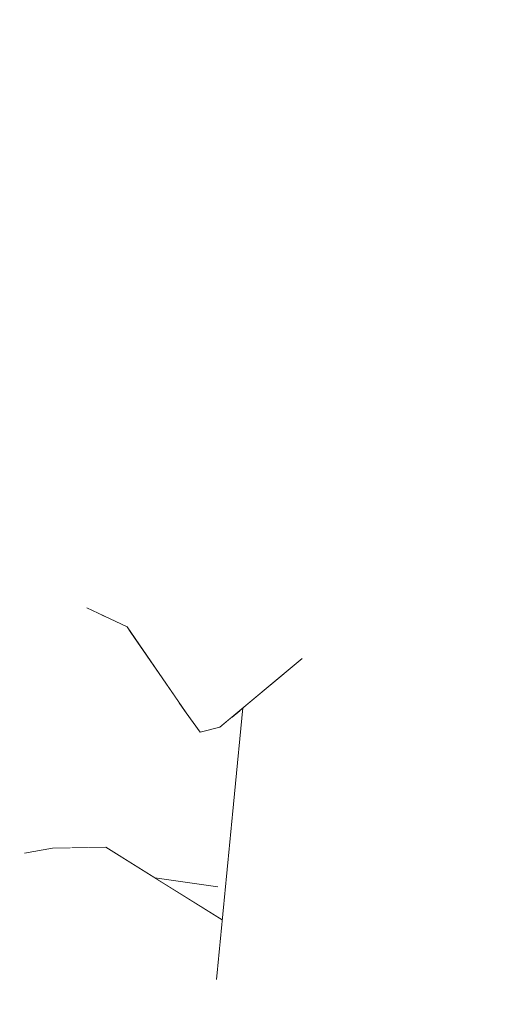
# Model space of a CAD drawing. Header units: millimetres. Extents: x 0 to 650, y -1 to 707.
# Tile 309 of 348: x 505.6 to 505.856, y 459.221 to 459.76. Entities that reach past the tile are written whole.
import ezdxf
from ezdxf.xclip import XClip

# ---------------------------------------------------------------- set-up
doc = ezdxf.new("R2010")
doc.units = ezdxf.units.MM
doc.header["$MEASUREMENT"] = 0
doc.header["$XCLIPFRAME"] = 0
doc.linetypes.add('Wipeout_Contour', pattern=[1000, 0, -1000])
doc.layers.add('Interior - Mobiliário .ARQ', color=7, linetype='Continuous')

# ---------------------------------------------------------------- blocks, each defined once
blk = doc.blocks.new('Desenho_5_5', base_point=(26.09266, 442.80587))
at = {"color": 254, "linetype": 'Wipeout_Contour', "lineweight": 0, "ltscale": 2050.606859}
blk.add_wipeout([(505.72393, 459.76632), (505.73003, 459.7559), (505.74995, 459.78034)], dxfattribs=at).dxf.layer = 'Interior - Mobiliário .ARQ'
at = {"color": 254, "linetype": 'Wipeout_Contour', "lineweight": 0, "ltscale": 2049.800025}
blk.add_wipeout([(505.5228, 459.57869), (505.53533, 459.56713), (505.63407, 459.74833)], dxfattribs=at).dxf.layer = 'Interior - Mobiliário .ARQ'
at = {"color": 254, "linetype": 'Wipeout_Contour', "lineweight": 0, "ltscale": 2733.411159}
blk.add_wipeout([(505.73212, 459.55409), (505.71404, 459.4383), (505.77, 459.53431), (505.77341, 459.59285)], dxfattribs=at).dxf.layer = 'Interior - Mobiliário .ARQ'
at = {"color": 254, "linetype": 'Wipeout_Contour', "lineweight": 0, "ltscale": 2049.344991}
blk.add_wipeout([(505.61419, 459.47375), (505.5609, 459.53113), (505.60065, 459.4254)], dxfattribs=at).dxf.layer = 'Interior - Mobiliário .ARQ'
at = {"color": 254, "linetype": 'Wipeout_Contour', "lineweight": 0, "ltscale": 2049.472134}
blk.add_wipeout([(505.69584, 459.41725), (505.67297, 459.50762), (505.68278, 459.42404)], dxfattribs=at).dxf.layer = 'Interior - Mobiliário .ARQ'
at = {"color": 254, "linetype": 'Wipeout_Contour', "lineweight": 0, "ltscale": 2049.670424}
blk.add_wipeout([(505.63123, 459.41213), (505.66007, 459.4259), (505.64489, 459.43426)], dxfattribs=at).dxf.layer = 'Interior - Mobiliário .ARQ'
at = {"color": 254, "linetype": 'Wipeout_Contour', "lineweight": 0, "ltscale": 5464.65559}
blk.add_wipeout([(505.68735, 459.38629), (505.6206, 459.30645), (505.64724, 459.30699), (505.67417, 459.29018), (505.70601, 459.28564), (505.71664, 459.37862), (505.69886, 459.37004), (505.6913, 459.38055)], dxfattribs=at).dxf.layer = 'Interior - Mobiliário .ARQ'
at = {"color": 254, "linetype": 'Wipeout_Contour', "lineweight": 0, "ltscale": 2049.780904}
blk.add_wipeout([(505.87139, 459.31909), (505.82811, 459.24111), (505.92686, 459.2743)], dxfattribs=at).dxf.layer = 'Interior - Mobiliário .ARQ'
at = {"color": 254, "linetype": 'Wipeout_Contour', "lineweight": 0, "ltscale": 2049.415532}
blk.add_wipeout([(505.58585, 459.27095), (505.63138, 459.14636), (505.6046, 459.2583)], dxfattribs=at).dxf.layer = 'Interior - Mobiliário .ARQ'
at = {"color": 254, "linetype": 'Wipeout_Contour', "lineweight": 0, "ltscale": 2049.337564}
blk.add_wipeout([(505.67278, 459.26719), (505.70781, 459.23449), (505.71083, 459.26567)], dxfattribs=at).dxf.layer = 'Interior - Mobiliário .ARQ'
at = {"color": 254, "linetype": 'Wipeout_Contour', "lineweight": 0, "ltscale": 2050.014118}
blk.add_wipeout([(505.63407, 459.74833), (505.61829, 459.76436), (505.5228, 459.57869)], dxfattribs=at).dxf.layer = 'Interior - Mobiliário .ARQ'
at = {"color": 254, "linetype": 'Wipeout_Contour', "lineweight": 0, "ltscale": 4099.921832}
blk.add_wipeout([(505.75768, 459.69265), (505.73212, 459.55409), (505.77341, 459.59285), (505.7756, 459.62117), (505.77798, 459.65534), (505.78111, 459.68252)], dxfattribs=at).dxf.layer = 'Interior - Mobiliário .ARQ'
at = {"color": 254, "linetype": 'Wipeout_Contour', "lineweight": 0, "ltscale": 2049.548377}
blk.add_wipeout([(505.5609, 459.53113), (505.61419, 459.47375), (505.6283, 459.56342)], dxfattribs=at).dxf.layer = 'Interior - Mobiliário .ARQ'
at = {"color": 254, "linetype": 'Wipeout_Contour', "lineweight": 0, "ltscale": 2049.564256}
blk.add_wipeout([(505.67297, 459.50762), (505.66141, 459.45231), (505.68278, 459.42404)], dxfattribs=at).dxf.layer = 'Interior - Mobiliário .ARQ'
at = {"color": 254, "linetype": 'Wipeout_Contour', "lineweight": 0, "ltscale": 2049.428467}
blk.add_wipeout([(505.76471, 459.49156), (505.70961, 459.37278), (505.75462, 459.41024)], dxfattribs=at).dxf.layer = 'Interior - Mobiliário .ARQ'
at = {"color": 254, "linetype": 'Wipeout_Contour', "lineweight": 0, "ltscale": 2049.968544}
blk.add_wipeout([(505.81732, 459.37558), (505.81678, 459.30487), (505.87139, 459.31909)], dxfattribs=at).dxf.layer = 'Interior - Mobiliário .ARQ'
at = {"color": 254, "linetype": 'Wipeout_Contour', "lineweight": 0, "ltscale": 2049.252672}
blk.add_wipeout([(505.65772, 459.22388), (505.70781, 459.23449), (505.67278, 459.26719)], dxfattribs=at).dxf.layer = 'Interior - Mobiliário .ARQ'
at = {"color": 254, "linetype": 'Wipeout_Contour', "lineweight": 0, "ltscale": 2733.76673}
blk.add_wipeout([(505.75768, 459.69265), (505.78111, 459.68252), (505.78681, 459.73514), (505.76212, 459.7708)], dxfattribs=at).dxf.layer = 'Interior - Mobiliário .ARQ'
at = {"color": 254, "linetype": 'Wipeout_Contour', "lineweight": 0, "ltscale": 2050.281673}
blk.add_wipeout([(505.74061, 459.68954), (505.70805, 459.61449), (505.71537, 459.56168)], dxfattribs=at).dxf.layer = 'Interior - Mobiliário .ARQ'
at = {"color": 254, "linetype": 'Wipeout_Contour', "lineweight": 0, "ltscale": 2050.047742}
blk.add_wipeout([(505.68291, 459.67165), (505.67511, 459.68324), (505.6283, 459.56342)], dxfattribs=at).dxf.layer = 'Interior - Mobiliário .ARQ'
at = {"color": 254, "linetype": 'Wipeout_Contour', "lineweight": 0, "ltscale": 2733.237279}
blk.add_wipeout([(505.71404, 459.4383), (505.70961, 459.37278), (505.76471, 459.49156), (505.77, 459.53431)], dxfattribs=at).dxf.layer = 'Interior - Mobiliário .ARQ'
at = {"color": 254, "linetype": 'Wipeout_Contour', "lineweight": 0, "ltscale": 2049.779744}
blk.add_wipeout([(505.62867, 459.46436), (505.61419, 459.47375), (505.60065, 459.4254)], dxfattribs=at).dxf.layer = 'Interior - Mobiliário .ARQ'
at = {"color": 254, "linetype": 'Wipeout_Contour', "lineweight": 0, "ltscale": 2049.268108}
blk.add_wipeout([(505.70853, 459.28528), (505.67417, 459.29018), (505.71098, 459.2672)], dxfattribs=at).dxf.layer = 'Interior - Mobiliário .ARQ'
at = {"color": 254, "linetype": 'Wipeout_Contour', "lineweight": 0, "ltscale": 2048.811316}
blk.add_wipeout([(505.6668, 459.08642), (505.65772, 459.22388), (505.63138, 459.14636)], dxfattribs=at).dxf.layer = 'Interior - Mobiliário .ARQ'
at = {"color": 254, "linetype": 'Wipeout_Contour', "lineweight": 0, "ltscale": 2049.828876}
blk.add_wipeout([(505.6283, 459.56342), (505.64098, 459.55724), (505.68291, 459.67165)], dxfattribs=at).dxf.layer = 'Interior - Mobiliário .ARQ'
at = {"color": 254, "linetype": 'Wipeout_Contour', "lineweight": 0, "ltscale": 2049.234903}
blk.add_wipeout([(505.6369, 459.43807), (505.62867, 459.46436), (505.60065, 459.4254)], dxfattribs=at).dxf.layer = 'Interior - Mobiliário .ARQ'
at = {"color": 254, "linetype": 'Wipeout_Contour', "lineweight": 0, "ltscale": 2049.747575}
blk.add_wipeout([(505.70961, 459.37278), (505.71404, 459.4383), (505.70155, 459.42237)], dxfattribs=at).dxf.layer = 'Interior - Mobiliário .ARQ'
at = {"color": 254, "linetype": 'Wipeout_Contour', "lineweight": 0, "ltscale": 2049.674442}
blk.add_wipeout([(505.76567, 459.38395), (505.81678, 459.30487), (505.81732, 459.37558)], dxfattribs=at).dxf.layer = 'Interior - Mobiliário .ARQ'
at = {"color": 254, "linetype": 'Wipeout_Contour', "lineweight": 0, "ltscale": 2049.230492}
blk.add_wipeout([(505.6046, 459.2583), (505.63138, 459.14636), (505.65772, 459.22388)], dxfattribs=at).dxf.layer = 'Interior - Mobiliário .ARQ'
at = {"color": 254, "linetype": 'Wipeout_Contour', "lineweight": 0, "ltscale": 2050.329314}
blk.add_wipeout([(505.76567, 459.38395), (505.80788, 459.5849), (505.78383, 459.65629)], dxfattribs=at).dxf.layer = 'Interior - Mobiliário .ARQ'
at = {"color": 254, "linetype": 'Wipeout_Contour', "lineweight": 0, "ltscale": 2049.051312}
blk.add_wipeout([(505.6283, 459.56342), (505.61419, 459.47375), (505.62867, 459.46436)], dxfattribs=at).dxf.layer = 'Interior - Mobiliário .ARQ'
at = {"color": 254, "linetype": 'Wipeout_Contour', "lineweight": 0, "ltscale": 2050.309459}
blk.add_wipeout([(505.71404, 459.4383), (505.73212, 459.55409), (505.72091, 459.54794)], dxfattribs=at).dxf.layer = 'Interior - Mobiliário .ARQ'
at = {"color": 254, "linetype": 'Wipeout_Contour', "lineweight": 0, "ltscale": 2049.568415}
blk.add_wipeout([(505.60065, 459.4254), (505.6183, 459.40834), (505.6369, 459.43807)], dxfattribs=at).dxf.layer = 'Interior - Mobiliário .ARQ'
at = {"color": 254, "linetype": 'Wipeout_Contour', "lineweight": 0, "ltscale": 2049.508841}
blk.add_wipeout([(505.70155, 459.42237), (505.69886, 459.37004), (505.70961, 459.37278)], dxfattribs=at).dxf.layer = 'Interior - Mobiliário .ARQ'
at = {"color": 254, "linetype": 'Wipeout_Contour', "lineweight": 0, "ltscale": 2050.154561}
blk.add_wipeout([(505.81678, 459.30487), (505.82811, 459.24111), (505.87139, 459.31909)], dxfattribs=at).dxf.layer = 'Interior - Mobiliário .ARQ'
at = {"color": 254, "linetype": 'Wipeout_Contour', "lineweight": 0, "ltscale": 2050.003655}
blk.add_wipeout([(505.89342, 459.8821), (505.80788, 459.5849), (505.88751, 459.61308)], dxfattribs=at).dxf.layer = 'Interior - Mobiliário .ARQ'
at = {"color": 254, "linetype": 'Wipeout_Contour', "lineweight": 0, "ltscale": 2050.393486}
blk.add_wipeout([(505.62867, 459.46436), (505.64098, 459.55724), (505.6283, 459.56342)], dxfattribs=at).dxf.layer = 'Interior - Mobiliário .ARQ'
at = {"color": 254, "linetype": 'Wipeout_Contour', "lineweight": 0, "ltscale": 2049.450486}
blk.add_wipeout([(505.72091, 459.54794), (505.70155, 459.42237), (505.71404, 459.4383)], dxfattribs=at).dxf.layer = 'Interior - Mobiliário .ARQ'
at = {"color": 254, "linetype": 'Wipeout_Contour', "lineweight": 0, "ltscale": 2049.272127}
blk.add_wipeout([(505.81732, 459.37558), (505.81482, 459.4542), (505.76567, 459.38395)], dxfattribs=at).dxf.layer = 'Interior - Mobiliário .ARQ'
at = {"color": 254, "linetype": 'Wipeout_Contour', "lineweight": 0, "ltscale": 2733.097243}
blk.add_wipeout([(505.63123, 459.41213), (505.61116, 459.3052), (505.68735, 459.38629), (505.66007, 459.4259)], dxfattribs=at).dxf.layer = 'Interior - Mobiliário .ARQ'
at = {"color": 254, "linetype": 'Wipeout_Contour', "lineweight": 0, "ltscale": 2049.440953}
blk.add_wipeout([(505.70853, 459.28528), (505.71159, 459.27341), (505.72224, 459.38329)], dxfattribs=at).dxf.layer = 'Interior - Mobiliário .ARQ'
at = {"color": 254, "linetype": 'Wipeout_Contour', "lineweight": 0, "ltscale": 2049.29466}
blk.add_wipeout([(505.80052, 458.96558), (505.90549, 459.02453), (505.82811, 459.24111)], dxfattribs=at).dxf.layer = 'Interior - Mobiliário .ARQ'
at = {"color": 254, "linetype": 'Wipeout_Contour', "lineweight": 0, "ltscale": 2049.877762}
blk.add_wipeout([(505.74836, 459.69505), (505.72091, 459.54794), (505.73212, 459.55409)], dxfattribs=at).dxf.layer = 'Interior - Mobiliário .ARQ'
at = {"color": 254, "linetype": 'Wipeout_Contour', "lineweight": 0, "ltscale": 2049.890172}
blk.add_wipeout([(505.81732, 459.37558), (505.88458, 459.42489), (505.87309, 459.4505)], dxfattribs=at).dxf.layer = 'Interior - Mobiliário .ARQ'
at = {"color": 254, "linetype": 'Wipeout_Contour', "lineweight": 0, "ltscale": 2049.652519}
blk.add_wipeout([(505.68278, 459.42404), (505.69886, 459.37004), (505.69584, 459.41725)], dxfattribs=at).dxf.layer = 'Interior - Mobiliário .ARQ'
at = {"color": 254, "linetype": 'Wipeout_Contour', "lineweight": 0, "ltscale": 2049.802072}
blk.add_wipeout([(505.60978, 459.30496), (505.63123, 459.41213), (505.6183, 459.40834)], dxfattribs=at).dxf.layer = 'Interior - Mobiliário .ARQ'
at = {"color": 254, "linetype": 'Wipeout_Contour', "lineweight": 0, "ltscale": 2733.572741}
blk.add_wipeout([(505.72224, 459.38329), (505.70781, 459.23449), (505.76567, 459.38395), (505.73695, 459.39553)], dxfattribs=at).dxf.layer = 'Interior - Mobiliário .ARQ'
at = {"color": 254, "linetype": 'Wipeout_Contour', "lineweight": 0, "ltscale": 2050.632367}
blk.add_wipeout([(505.75768, 459.69265), (505.76212, 459.7708), (505.74995, 459.78034)], dxfattribs=at).dxf.layer = 'Interior - Mobiliário .ARQ'
at = {"color": 254, "linetype": 'Wipeout_Contour', "lineweight": 0, "ltscale": 2049.638192}
blk.add_wipeout([(505.80788, 459.5849), (505.76567, 459.38395), (505.81482, 459.4542)], dxfattribs=at).dxf.layer = 'Interior - Mobiliário .ARQ'
at = {"color": 254, "linetype": 'Wipeout_Contour', "lineweight": 0, "ltscale": 2049.376328}
blk.add_wipeout([(505.68278, 459.42404), (505.6913, 459.38055), (505.69886, 459.37004)], dxfattribs=at).dxf.layer = 'Interior - Mobiliário .ARQ'
at = {"color": 254, "linetype": 'Wipeout_Contour', "lineweight": 0, "ltscale": 2049.097682}
blk.add_wipeout([(505.59406, 459.29892), (505.6029, 459.30377), (505.6183, 459.40834)], dxfattribs=at).dxf.layer = 'Interior - Mobiliário .ARQ'
at = {"color": 254, "linetype": 'Wipeout_Contour', "lineweight": 0, "ltscale": 2049.50035}
blk.add_wipeout([(505.82811, 459.24111), (505.76129, 459.20212), (505.80052, 458.96558)], dxfattribs=at).dxf.layer = 'Interior - Mobiliário .ARQ'
at = {"color": 254, "linetype": 'Wipeout_Contour', "lineweight": 0, "ltscale": 2050.441941}
blk.add_wipeout([(505.76212, 459.7708), (505.78681, 459.73514), (505.79832, 459.80544)], dxfattribs=at).dxf.layer = 'Interior - Mobiliário .ARQ'
at = {"color": 254, "linetype": 'Wipeout_Contour', "lineweight": 0, "ltscale": 2049.951033}
blk.add_wipeout([(505.72091, 459.54794), (505.71537, 459.56168), (505.69584, 459.41725)], dxfattribs=at).dxf.layer = 'Interior - Mobiliário .ARQ'
at = {"color": 254, "linetype": 'Wipeout_Contour', "lineweight": 0, "ltscale": 2049.581264}
blk.add_wipeout([(505.87309, 459.4505), (505.86324, 459.50279), (505.81482, 459.4542)], dxfattribs=at).dxf.layer = 'Interior - Mobiliário .ARQ'
at = {"color": 254, "linetype": 'Wipeout_Contour', "lineweight": 0, "ltscale": 2049.127666}
blk.add_wipeout([(505.6369, 459.43807), (505.6183, 459.40834), (505.63123, 459.41213)], dxfattribs=at).dxf.layer = 'Interior - Mobiliário .ARQ'
at = {"color": 254, "linetype": 'Wipeout_Contour', "lineweight": 0, "ltscale": 2049.895609}
blk.add_wipeout([(505.82811, 459.24111), (505.90549, 459.02453), (505.97719, 459.22691)], dxfattribs=at).dxf.layer = 'Interior - Mobiliário .ARQ'
at = {"color": 254, "linetype": 'Wipeout_Contour', "lineweight": 0, "ltscale": 2050.083238}
blk.add_wipeout([(505.71537, 459.56168), (505.72091, 459.54794), (505.74836, 459.69505)], dxfattribs=at).dxf.layer = 'Interior - Mobiliário .ARQ'
at = {"color": 254, "linetype": 'Wipeout_Contour', "lineweight": 0, "ltscale": 2049.860431}
blk.add_wipeout([(505.6369, 459.43807), (505.63123, 459.41213), (505.64489, 459.43426)], dxfattribs=at).dxf.layer = 'Interior - Mobiliário .ARQ'
at = {"color": 254, "linetype": 'Wipeout_Contour', "lineweight": 0, "ltscale": 2049.517837}
blk.add_wipeout([(505.6183, 459.40834), (505.60065, 459.4254), (505.57098, 459.30431)], dxfattribs=at).dxf.layer = 'Interior - Mobiliário .ARQ'
at = {"color": 254, "linetype": 'Wipeout_Contour', "lineweight": 0, "ltscale": 2050.266415}
blk.add_wipeout([(505.67511, 459.68324), (505.68291, 459.67165), (505.73003, 459.7559)], dxfattribs=at).dxf.layer = 'Interior - Mobiliário .ARQ'
at = {"color": 254, "linetype": 'Wipeout_Contour', "lineweight": 0, "ltscale": 2049.428567}
blk.add_wipeout([(505.65891, 459.42758), (505.66141, 459.45231), (505.62867, 459.46436)], dxfattribs=at).dxf.layer = 'Interior - Mobiliário .ARQ'
at = {"color": 254, "linetype": 'Wipeout_Contour', "lineweight": 0, "ltscale": 2048.986485}
blk.add_wipeout([(505.57098, 459.30431), (505.59406, 459.29892), (505.6183, 459.40834)], dxfattribs=at).dxf.layer = 'Interior - Mobiliário .ARQ'
at = {"color": 254, "linetype": 'Wipeout_Contour', "lineweight": 0, "ltscale": 2050.303746}
blk.add_wipeout([(505.67511, 459.68324), (505.73003, 459.7559), (505.72393, 459.76632)], dxfattribs=at).dxf.layer = 'Interior - Mobiliário .ARQ'
at = {"color": 254, "linetype": 'Wipeout_Contour', "lineweight": 0, "ltscale": 2049.248271}
blk.add_wipeout([(505.60065, 459.4254), (505.5609, 459.53113), (505.49365, 459.33837)], dxfattribs=at).dxf.layer = 'Interior - Mobiliário .ARQ'
at = {"color": 254, "linetype": 'Wipeout_Contour', "lineweight": 0, "ltscale": 2049.622656}
blk.add_wipeout([(505.62867, 459.46436), (505.6369, 459.43807), (505.65891, 459.42758)], dxfattribs=at).dxf.layer = 'Interior - Mobiliário .ARQ'
at = {"color": 254, "linetype": 'Wipeout_Contour', "lineweight": 0, "ltscale": 2049.327088}
blk.add_wipeout([(505.61817, 459.30641), (505.6046, 459.2583), (505.65772, 459.22388)], dxfattribs=at).dxf.layer = 'Interior - Mobiliário .ARQ'
at = {"color": 254, "linetype": 'Wipeout_Contour', "lineweight": 0, "ltscale": 2050.313098}
blk.add_wipeout([(505.70071, 459.84962), (505.61829, 459.76436), (505.63407, 459.74833)], dxfattribs=at).dxf.layer = 'Interior - Mobiliário .ARQ'
at = {"color": 254, "linetype": 'Wipeout_Contour', "lineweight": 0, "ltscale": 2050.552964}
blk.add_wipeout([(505.74995, 459.78034), (505.73003, 459.7559), (505.74061, 459.68954)], dxfattribs=at).dxf.layer = 'Interior - Mobiliário .ARQ'
at = {"color": 254, "linetype": 'Wipeout_Contour', "lineweight": 0, "ltscale": 2049.543619}
blk.add_wipeout([(505.6913, 459.38055), (505.68278, 459.42404), (505.66141, 459.45231)], dxfattribs=at).dxf.layer = 'Interior - Mobiliário .ARQ'
at = {"color": 254, "linetype": 'Wipeout_Contour', "lineweight": 0, "ltscale": 2048.919005}
blk.add_wipeout([(505.49365, 459.33837), (505.57098, 459.30431), (505.60065, 459.4254)], dxfattribs=at).dxf.layer = 'Interior - Mobiliário .ARQ'
at = {"color": 254, "linetype": 'Wipeout_Contour', "lineweight": 0, "ltscale": 2049.109074}
blk.add_wipeout([(505.65772, 459.22388), (505.67278, 459.26719), (505.61817, 459.30641)], dxfattribs=at).dxf.layer = 'Interior - Mobiliário .ARQ'
at = {"color": 254, "linetype": 'Wipeout_Contour', "lineweight": 0, "ltscale": 2050.320273}
blk.add_wipeout([(505.63407, 459.74833), (505.65198, 459.71072), (505.70071, 459.84962)], dxfattribs=at).dxf.layer = 'Interior - Mobiliário .ARQ'
at = {"color": 254, "linetype": 'Wipeout_Contour', "lineweight": 0, "ltscale": 2050.064784}
blk.add_wipeout([(505.5228, 459.57869), (505.61829, 459.76436), (505.59973, 459.77592)], dxfattribs=at).dxf.layer = 'Interior - Mobiliário .ARQ'
at = {"color": 254, "linetype": 'Wipeout_Contour', "lineweight": 0, "ltscale": 2050.033542}
blk.add_wipeout([(505.66141, 459.45231), (505.65891, 459.42758), (505.6913, 459.38055)], dxfattribs=at).dxf.layer = 'Interior - Mobiliário .ARQ'
at = {"color": 254, "linetype": 'Wipeout_Contour', "lineweight": 0, "ltscale": 2049.108995}
blk.add_wipeout([(505.64724, 459.30699), (505.67278, 459.26719), (505.71083, 459.26567)], dxfattribs=at).dxf.layer = 'Interior - Mobiliário .ARQ'
at = {"color": 254, "linetype": 'Wipeout_Contour', "lineweight": 0, "ltscale": 2732.550367}
blk.add_wipeout([(505.56505, 459.22906), (505.55604, 459.21551), (505.63138, 459.14636), (505.58594, 459.26629)], dxfattribs=at).dxf.layer = 'Interior - Mobiliário .ARQ'
at = {"color": 254, "linetype": 'Wipeout_Contour', "lineweight": 0, "ltscale": 2048.685758}
blk.add_wipeout([(505.6668, 459.08642), (505.69679, 459.10669), (505.70781, 459.23449)], dxfattribs=at).dxf.layer = 'Interior - Mobiliário .ARQ'
at = {"layer": 'Interior - Mobiliário .ARQ', "color": 7, "linetype": 'Continuous', "lineweight": 0}
blk.add_line((505.6369, 459.43807), (505.65891, 459.42758), dxfattribs=at)
at = {"color": 254, "linetype": 'Wipeout_Contour', "lineweight": 0, "ltscale": 2050.331737}
blk.add_wipeout([(505.70071, 459.84962), (505.65198, 459.71072), (505.71715, 459.80351)], dxfattribs=at).dxf.layer = 'Interior - Mobiliário .ARQ'
at = {"color": 254, "linetype": 'Wipeout_Contour', "lineweight": 0, "ltscale": 2049.877731}
blk.add_wipeout([(505.71537, 459.56168), (505.67297, 459.50762), (505.69584, 459.41725)], dxfattribs=at).dxf.layer = 'Interior - Mobiliário .ARQ'
at = {"color": 254, "linetype": 'Wipeout_Contour', "lineweight": 0, "ltscale": 2049.730044}
blk.add_wipeout([(505.71664, 459.37862), (505.70606, 459.28563), (505.72107, 459.38232)], dxfattribs=at).dxf.layer = 'Interior - Mobiliário .ARQ'
at = {"color": 254, "linetype": 'Wipeout_Contour', "lineweight": 0, "ltscale": 2049.608813}
blk.add_wipeout([(505.64724, 459.30699), (505.61817, 459.30641), (505.67278, 459.26719)], dxfattribs=at).dxf.layer = 'Interior - Mobiliário .ARQ'
at = {"color": 254, "linetype": 'Wipeout_Contour', "lineweight": 0, "ltscale": 2049.318549}
blk.add_wipeout([(505.58585, 459.27095), (505.6046, 459.2583), (505.59073, 459.28389)], dxfattribs=at).dxf.layer = 'Interior - Mobiliário .ARQ'
at = {"color": 254, "linetype": 'Wipeout_Contour', "lineweight": 0, "ltscale": 2049.674676}
blk.add_wipeout([(505.70781, 459.23449), (505.65772, 459.22388), (505.6668, 459.08642)], dxfattribs=at).dxf.layer = 'Interior - Mobiliário .ARQ'
at = {"layer": 'Interior - Mobiliário .ARQ', "color": 7, "linetype": 'Continuous', "lineweight": 0}
blk.add_line((505.65891, 459.42758), (505.6913, 459.38055), dxfattribs=at)
at = {"color": 254, "linetype": 'Wipeout_Contour', "lineweight": 0, "ltscale": 2050.134004}
blk.add_wipeout([(505.68291, 459.67165), (505.70805, 459.61449), (505.73003, 459.7559)], dxfattribs=at).dxf.layer = 'Interior - Mobiliário .ARQ'
at = {"color": 254, "linetype": 'Wipeout_Contour', "lineweight": 0, "ltscale": 2049.599719}
blk.add_wipeout([(505.70781, 459.23449), (505.69679, 459.10669), (505.76567, 459.38395)], dxfattribs=at).dxf.layer = 'Interior - Mobiliário .ARQ'
at = {"color": 254, "linetype": 'Wipeout_Contour', "lineweight": 0, "ltscale": 3416.057493}
blk.add_wipeout([(505.59073, 459.28389), (505.6046, 459.2583), (505.61817, 459.30641), (505.6029, 459.30377), (505.59283, 459.28642)], dxfattribs=at).dxf.layer = 'Interior - Mobiliário .ARQ'
at = {"layer": 'Interior - Mobiliário .ARQ', "color": 7, "linetype": 'Continuous', "lineweight": 0}
for p in [(505.6029, 459.30377), (505.64724, 459.30699)]:
    blk.add_line(p, (505.61817, 459.30641), dxfattribs=at)
at = {"color": 254, "linetype": 'Wipeout_Contour', "lineweight": 0, "ltscale": 2050.168946}
blk.add_wipeout([(505.70805, 459.61449), (505.74061, 459.68954), (505.73003, 459.7559)], dxfattribs=at).dxf.layer = 'Interior - Mobiliário .ARQ'
at = {"color": 254, "linetype": 'Wipeout_Contour', "lineweight": 0, "ltscale": 2048.964257}
blk.add_wipeout([(505.76567, 459.38395), (505.69679, 459.10669), (505.76129, 459.20212)], dxfattribs=at).dxf.layer = 'Interior - Mobiliário .ARQ'
at = {"layer": 'Interior - Mobiliário .ARQ', "color": 7, "linetype": 'Continuous', "lineweight": 0}
for p, q in [((505.6913, 459.38055), (505.69886, 459.37004)), ((505.70781, 459.23449), (505.72224, 459.38329)), ((505.70961, 459.37278), (505.69886, 459.37004)), ((505.71098, 459.2672), (505.64724, 459.30699)), ((505.67417, 459.29018), (505.70853, 459.28528))]:
    blk.add_line(p, q, dxfattribs=at)
at = {"color": 254, "linetype": 'Wipeout_Contour', "lineweight": 0, "ltscale": 2050.269382}
blk.add_wipeout([(505.72393, 459.76632), (505.65198, 459.71072), (505.67511, 459.68324)], dxfattribs=at).dxf.layer = 'Interior - Mobiliário .ARQ'
at = {"color": 254, "linetype": 'Wipeout_Contour', "lineweight": 0, "ltscale": 2049.725852}
blk.add_wipeout([(505.67297, 459.50762), (505.71537, 459.56168), (505.70805, 459.61449)], dxfattribs=at).dxf.layer = 'Interior - Mobiliário .ARQ'
at = {"color": 254, "linetype": 'Wipeout_Contour', "lineweight": 0, "ltscale": 2049.70891}
blk.add_wipeout([(505.76567, 459.38395), (505.76129, 459.20212), (505.82811, 459.24111)], dxfattribs=at).dxf.layer = 'Interior - Mobiliário .ARQ'
at = {"color": 254, "linetype": 'Wipeout_Contour', "lineweight": 0, "ltscale": 2050.129673}
blk.add_wipeout([(505.65198, 459.71072), (505.72393, 459.76632), (505.71715, 459.80351)], dxfattribs=at).dxf.layer = 'Interior - Mobiliário .ARQ'
at = {"color": 254, "linetype": 'Wipeout_Contour', "lineweight": 0, "ltscale": 2049.898983}
blk.add_wipeout([(505.64098, 459.55724), (505.67297, 459.50762), (505.70805, 459.61449)], dxfattribs=at).dxf.layer = 'Interior - Mobiliário .ARQ'
at = {"color": 254, "linetype": 'Wipeout_Contour', "lineweight": 0, "ltscale": 2049.417235}
blk.add_wipeout([(505.82811, 459.24111), (505.81678, 459.30487), (505.76567, 459.38395)], dxfattribs=at).dxf.layer = 'Interior - Mobiliário .ARQ'
at = {"color": 254, "linetype": 'Wipeout_Contour', "lineweight": 0, "ltscale": 2049.931315}
blk.add_wipeout([(505.68291, 459.67165), (505.64098, 459.55724), (505.70805, 459.61449)], dxfattribs=at).dxf.layer = 'Interior - Mobiliário .ARQ'
at = {"color": 254, "linetype": 'Wipeout_Contour', "lineweight": 0, "ltscale": 5465.8513}
blk.add_wipeout([(505.75462, 459.41024), (505.73695, 459.39553), (505.76567, 459.38395), (505.78383, 459.65629), (505.7756, 459.62117), (505.77341, 459.59285), (505.77, 459.53431), (505.76471, 459.49156)], dxfattribs=at).dxf.layer = 'Interior - Mobiliário .ARQ'
at = {"color": 254, "linetype": 'Wipeout_Contour', "lineweight": 0, "ltscale": 2049.324277}
blk.add_wipeout([(505.62867, 459.46436), (505.66141, 459.45231), (505.67297, 459.50762)], dxfattribs=at).dxf.layer = 'Interior - Mobiliário .ARQ'
at = {"color": 254, "linetype": 'Wipeout_Contour', "lineweight": 0, "ltscale": 2050.638357}
blk.add_wipeout([(505.81482, 459.4542), (505.81732, 459.37558), (505.87309, 459.4505)], dxfattribs=at).dxf.layer = 'Interior - Mobiliário .ARQ'
at = {"color": 254, "linetype": 'Wipeout_Contour', "lineweight": 0, "ltscale": 2049.546536}
blk.add_wipeout([(505.82811, 459.24111), (505.97719, 459.22691), (505.92686, 459.2743)], dxfattribs=at).dxf.layer = 'Interior - Mobiliário .ARQ'
at = {"layer": 'Interior - Mobiliário .ARQ', "color": 7, "linetype": 'Continuous', "lineweight": 0}
blk.add_line((505.75462, 459.41024), (505.70961, 459.37278), dxfattribs=at)
at = {"color": 254, "linetype": 'Wipeout_Contour', "lineweight": 0, "ltscale": 3417.767354}
blk.add_wipeout([(505.77798, 459.65534), (505.80342, 459.81776), (505.79832, 459.80544), (505.78681, 459.73514), (505.78111, 459.68252)], dxfattribs=at).dxf.layer = 'Interior - Mobiliário .ARQ'
at = {"color": 254, "linetype": 'Wipeout_Contour', "lineweight": 0, "ltscale": 2049.887605}
blk.add_wipeout([(505.67297, 459.50762), (505.64098, 459.55724), (505.62867, 459.46436)], dxfattribs=at).dxf.layer = 'Interior - Mobiliário .ARQ'
at = {"color": 254, "linetype": 'Wipeout_Contour', "lineweight": 0, "ltscale": 2050.161471}
blk.add_wipeout([(505.81732, 459.37558), (505.87139, 459.31909), (505.90659, 459.37422)], dxfattribs=at).dxf.layer = 'Interior - Mobiliário .ARQ'
at = {"color": 254, "linetype": 'Wipeout_Contour', "lineweight": 0, "ltscale": 4102.793303}
blk.add_wipeout([(505.78383, 459.65629), (505.89342, 459.8821), (505.83989, 459.89932), (505.8333, 459.86743), (505.82114, 459.84318), (505.80342, 459.81776)], dxfattribs=at).dxf.layer = 'Interior - Mobiliário .ARQ'
at = {"color": 254, "linetype": 'Wipeout_Contour', "lineweight": 0, "ltscale": 2049.464063}
blk.add_wipeout([(505.65198, 459.71072), (505.5609, 459.53113), (505.6283, 459.56342)], dxfattribs=at).dxf.layer = 'Interior - Mobiliário .ARQ'
at = {"color": 254, "linetype": 'Wipeout_Contour', "lineweight": 0, "ltscale": 2049.495064}
blk.add_wipeout([(505.90659, 459.37422), (505.88458, 459.42489), (505.81732, 459.37558)], dxfattribs=at).dxf.layer = 'Interior - Mobiliário .ARQ'
at = {"color": 254, "linetype": 'Wipeout_Contour', "lineweight": 0, "ltscale": 2050.580387}
blk.add_wipeout([(505.78383, 459.65629), (505.80788, 459.5849), (505.89342, 459.8821)], dxfattribs=at).dxf.layer = 'Interior - Mobiliário .ARQ'
at = {"color": 254, "linetype": 'Wipeout_Contour', "lineweight": 0, "ltscale": 2050.250221}
blk.add_wipeout([(505.6283, 459.56342), (505.67511, 459.68324), (505.65198, 459.71072)], dxfattribs=at).dxf.layer = 'Interior - Mobiliário .ARQ'
at = {"color": 254, "linetype": 'Wipeout_Contour', "lineweight": 0, "ltscale": 2049.981193}
blk.add_wipeout([(505.5609, 459.53113), (505.65198, 459.71072), (505.63407, 459.74833)], dxfattribs=at).dxf.layer = 'Interior - Mobiliário .ARQ'
at = {"color": 254, "linetype": 'Wipeout_Contour', "lineweight": 0, "ltscale": 2049.981507}
blk.add_wipeout([(505.81482, 459.4542), (505.86324, 459.50279), (505.88751, 459.61308)], dxfattribs=at).dxf.layer = 'Interior - Mobiliário .ARQ'
at = {"color": 254, "linetype": 'Wipeout_Contour', "lineweight": 0, "ltscale": 2049.756346}
blk.add_wipeout([(505.63407, 459.74833), (505.53533, 459.56713), (505.5609, 459.53113)], dxfattribs=at).dxf.layer = 'Interior - Mobiliário .ARQ'
at = {"color": 254, "linetype": 'Wipeout_Contour', "lineweight": 0, "ltscale": 2050.771605}
blk.add_wipeout([(505.88751, 459.61308), (505.80788, 459.5849), (505.81482, 459.4542)], dxfattribs=at).dxf.layer = 'Interior - Mobiliário .ARQ'

msp = doc.modelspace()

# ---------------------------------------------------------------- block references
at = {"color": 7, "linetype": 'Continuous', "lineweight": 0}
ref = msp.add_blockref('Desenho_5_5', (26.09266, 442.80587), dxfattribs=at)
XClip(ref).set_block_clipping_path([(360.0636904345, 428.2751855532), (639.463055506, 506.7925253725)])

doc.saveas('drawing.dxf')
